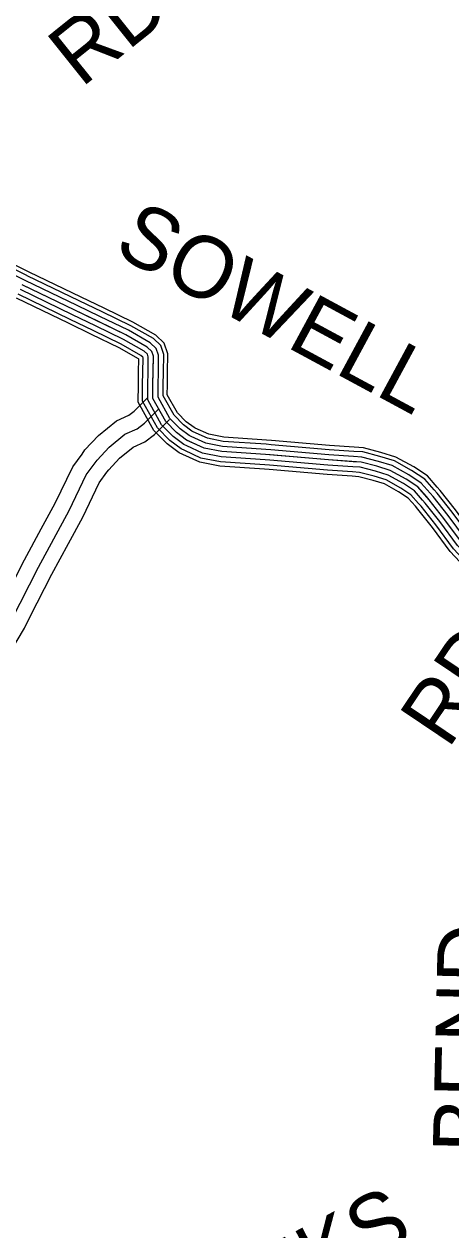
# Model space of a CAD drawing. Extents: x 1551132 to 1791609, y 378168 to 563823.
# Drawn here: x 1703163 to 1705726, y 451292 to 458529 of the extents above; entities that cross this region are included whole.
import ezdxf

# ---------------------------------------------------------------- set-up
doc = ezdxf.new("R2010")
doc.units = 0
for name, color, linetype in [('DESIGN - ROW - Right-of-Way and Easement Labels', 7, 'Continuous'), ('SURVEY - CONTOURS - Index with Text', 7, 'Continuous'), ('SURVEY - PROPERTY - Owners', 7, 'Continuous')]:
    doc.layers.add(name, color=color, linetype=linetype)

msp = doc.modelspace()

# ---------------------------------------------------------------- linework, layer by layer
at = {"layer": 'SURVEY - CONTOURS - Index with Text'}
for points in [[(1703192.919, 457041.233), (1703190.552, 457042.375), (1702792.012, 457240.055), (1702740.479, 457262.339)], [(1703168.669, 456991.065), (1703166.053, 456992.332), (1702768.562, 457189.495), (1702718.363, 457211.196)], [(1703182.161, 457018.975), (1703179.686, 457020.175), (1702781.612, 457217.63), (1702730.671, 457239.655)], [(1703643.075, 456823.811), (1703505.278, 456890.296), (1703192.885, 457041.25)], [(1705789.707, 455419.017), (1705684.56, 455561.904), (1705595.228, 455674.657), (1705527.68, 455751.201), (1705457.94, 455797.727), (1705362.234, 455850.428), (1705282.361, 455874.987), (1705186.488, 455899.646), (1704990.509, 455912.955), (1704612.585, 455945.472), (1704350.616, 455963.214), (1704244.71, 455983.94), (1704138.979, 456032.699), (1704079.231, 456077.159), (1704013.624, 456143.677), (1703936.459, 456282.381), (1703936.959, 456364.499), (1703940.026, 456536.721), (1703930.193, 456564.821), (1703902.352, 456591.047), (1703774.763, 456663.982), (1703467.579, 456812.203), (1703152.42, 456964.49)], [(1703605.392, 456745.709), (1703467.579, 456812.203), (1703155.161, 456963.165)], [(1703618.859, 456773.627), (1703481.054, 456840.12), (1703168.644, 456991.074)], [(1703632.333, 456801.552), (1703494.537, 456868.037), (1703182.136, 457018.991)], [(1703567.276, 456666.707), (1703429.438, 456733.209), (1703117.004, 456884.179)], [(1703578.451, 456689.866), (1703440.621, 456756.368), (1703128.187, 456907.338)], [(1703591.926, 456717.792), (1703454.104, 456784.285), (1703141.678, 456935.256)], [(1704024.999, 456438.251), (1704027.007, 456550.704), (1704005.049, 456613.439), (1703954.317, 456661.224), (1703815.171, 456740.768), (1703643.058, 456823.811)], [(1703938.301, 456439.793), (1703940.026, 456536.721), (1703930.193, 456564.821), (1703902.352, 456591.047), (1703774.763, 456663.982), (1703605.376, 456745.709)], [(1703969.292, 456439.243), (1703971.117, 456541.721), (1703956.951, 456582.197), (1703920.926, 456616.139), (1703789.205, 456691.433), (1703618.842, 456773.627)], [(1704000.291, 456438.693), (1704002.216, 456546.721), (1703983.717, 456599.581), (1703939.509, 456641.223), (1703803.654, 456718.884), (1703632.317, 456801.552)], [(1703850.603, 456441.351), (1703851.961, 456518.003), (1703849.786, 456520.053), (1703733.889, 456586.305), (1703567.26, 456666.707)], [(1703876.311, 456440.893), (1703877.836, 456526.72), (1703876.669, 456530.062), (1703865.194, 456540.871), (1703745.872, 456609.081), (1703578.434, 456689.866)], [(1703907.31, 456440.343), (1703908.935, 456531.72), (1703903.435, 456547.446), (1703883.777, 456565.955), (1703760.322, 456636.531), (1703591.909, 456717.792)], [(1704116.722, 455946.364), (1704093.947, 455956.872), (1704021.49, 456010.79), (1703942.784, 456090.584), (1703848.603, 456259.872), (1703849.253, 456365.549), (1703850.603, 456441.368)], [(1704127.488, 455969.723), (1704107.155, 455979.098), (1704038.415, 456030.249), (1703963.55, 456106.151), (1703874.361, 456266.472), (1703874.961, 456365.241), (1703876.311, 456440.918)], [(1704140.471, 455997.873), (1704123.063, 456005.899), (1704058.823, 456053.7), (1703988.591, 456124.918), (1703905.41, 456274.422), (1703905.96, 456364.866), (1703907.31, 456440.36)], [(1704153.454, 456026.024), (1704138.979, 456032.699), (1704079.231, 456077.159), (1704013.624, 456143.677), (1703936.459, 456282.381), (1703936.959, 456364.499), (1703938.301, 456439.81)], [(1704166.437, 456054.175), (1704154.896, 456059.5), (1704099.639, 456100.618), (1704038.657, 456162.436), (1703967.509, 456290.339), (1703967.959, 456364.133), (1703969.292, 456439.26)], [(1704179.42, 456082.326), (1704170.804, 456086.301), (1704120.047, 456124.068), (1704063.698, 456181.203), (1703998.558, 456298.289), (1703998.958, 456363.758), (1704000.291, 456438.701)], [(1704189.77, 456104.776), (1704183.495, 456107.668), (1704136.313, 456142.777), (1704083.656, 456196.162), (1704023.307, 456304.631), (1704023.666, 456363.466), (1704024.999, 456438.268)], [(1704648.892, 456029.391), (1704619.226, 456031.941), (1704361.916, 456049.366), (1704271.576, 456067.05), (1704189.753, 456104.784)], [(1704641.468, 455942.989), (1704612.585, 455945.472), (1704350.616, 455963.214), (1704244.71, 455983.94), (1704153.437, 456026.032)], [(1704644.126, 455973.873), (1704614.96, 455976.381), (1704354.658, 455994.015), (1704254.31, 456013.649), (1704166.42, 456054.183)], [(1704646.776, 456004.765), (1704617.335, 456007.29), (1704358.699, 456024.807), (1704263.918, 456043.358), (1704179.403, 456082.334)], [(1705145.681, 455989.332), (1704997.168, 455999.424), (1704648.884, 456029.391)], [(1704633.951, 455855.595), (1704605.86, 455858.012), (1704339.183, 455876.07), (1704217.536, 455899.871), (1704116.705, 455946.372)], [(1704636.159, 455881.212), (1704607.835, 455883.654), (1704342.533, 455901.621), (1704225.502, 455924.521), (1704127.471, 455969.731)], [(1704638.809, 455912.105), (1704610.21, 455914.563), (1704346.574, 455932.413), (1704235.11, 455954.231), (1704140.454, 455997.882)], [(1705139.806, 455902.813), (1704990.509, 455912.955), (1704641.451, 455942.989)], [(1705141.906, 455933.739), (1704992.893, 455943.864), (1704644.109, 455973.873)], [(1705144.006, 455964.673), (1704995.268, 455974.773), (1704646.767, 456004.765)], [(1705625.469, 455734.084), (1705568.812, 455798.294), (1705490.156, 455850.77), (1705386.55, 455907.822), (1705299.202, 455934.672), (1705196.396, 455961.114), (1705143.997, 455964.681)], [(1705644.002, 455750.434), (1705585.212, 455817.061), (1705502.997, 455871.912), (1705396.241, 455930.697), (1705305.919, 455958.473), (1705200.346, 455985.623), (1705145.672, 455989.34)], [(1705135.606, 455840.953), (1704985.751, 455851.137), (1704636.134, 455881.212)], [(1705137.706, 455871.887), (1704988.126, 455882.046), (1704638.793, 455912.105)], [(1705555.746, 455672.549), (1705507.114, 455727.659), (1705441.832, 455771.21), (1705350.076, 455821.736), (1705273.944, 455845.145), (1705181.538, 455868.912), (1705137.689, 455871.895)], [(1705578.987, 455693.058), (1705527.68, 455751.201), (1705457.94, 455797.727), (1705362.234, 455850.428), (1705282.361, 455874.987), (1705186.488, 455899.646), (1705139.789, 455902.821)], [(1705602.228, 455713.567), (1705548.246, 455774.743), (1705474.048, 455824.244), (1705374.392, 455879.121), (1705290.777, 455904.83), (1705191.438, 455930.38), (1705141.889, 455933.747)], [(1705133.864, 455815.294), (1704983.776, 455825.494), (1704633.934, 455855.595)], [(1705513.222, 455635.014), (1705469.481, 455684.582), (1705412.366, 455722.683), (1705327.826, 455769.235), (1705258.536, 455790.543), (1705172.472, 455812.677), (1705133.839, 455815.302)], [(1705532.505, 455652.032), (1705486.548, 455704.108), (1705425.724, 455744.684), (1705337.918, 455793.035), (1705265.519, 455815.302), (1705176.58, 455838.178), (1705135.581, 455840.961)], [(1705938.67, 455355.432), (1705914.421, 455376.9), (1705837.431, 455458.777), (1705733.842, 455599.547), (1705642.802, 455714.45), (1705625.469, 455734.092)], [(1705955.053, 455373.933), (1705931.645, 455394.658), (1705856.455, 455474.619), (1705753.483, 455614.547), (1705661.768, 455730.309), (1705644.002, 455750.451)], [(1705856.472, 455262.58), (1705827.973, 455287.814), (1705741.983, 455379.258), (1705635.277, 455524.262), (1705547.654, 455634.864), (1705532.488, 455652.057)], [(1705877.022, 455285.797), (1705849.589, 455310.089), (1705765.849, 455399.142), (1705659.918, 455543.087), (1705571.437, 455654.765), (1705555.738, 455672.565)], [(1705897.571, 455309.006), (1705871.197, 455332.357), (1705789.707, 455419.017), (1705684.56, 455561.904), (1705595.228, 455674.657), (1705578.979, 455693.074)], [(1705918.121, 455332.215), (1705892.805, 455354.624), (1705813.565, 455438.893), (1705709.201, 455580.721), (1705619.019, 455694.549), (1705602.22, 455713.583)], [(1705839.431, 455243.329), (1705810.048, 455269.338), (1705722.192, 455362.774), (1705614.836, 455508.653), (1705527.922, 455618.364), (1705513.205, 455635.039)]]:
    msp.add_lwpolyline(points, dxfattribs=at)
at = {"layer": 'SURVEY - PROPERTY - Owners'}
for points in [[(1703033.613, 455053.99), (1703165.527, 455314.347), (1703266.566, 455499.585), (1703350.531, 455653.547), (1703455.362, 455872.011), (1703510.936, 455948.497), (1703528.827, 455973.114), (1703610, 456059.266), (1703718.864, 456147.702), (1703792.663, 456181.595), (1703823.645, 456205.029), (1703898.635, 456279.781), (1703904.96, 456286.081)], [(1703085.679, 454948.129), (1703248.992, 455270.454), (1703434.479, 455610.546), (1703536.668, 455823.502), (1703601.567, 455912.813), (1703674.324, 455990.031), (1703769.055, 456066.992), (1703841.345, 456100.193), (1703885.652, 456133.702), (1703971.542, 456219.321)], [(1703071.071, 454745.582), (1703165.235, 454904.453), (1703198.634, 454970.371), (1703329.281, 455228.228), (1703428.971, 455410.999), (1703515.235, 455569.179), (1703614.883, 455776.834), (1703660.582, 455839.727), (1703671.54, 455854.803), (1703736.197, 455923.43), (1703817.337, 455989.348), (1703888.177, 456021.882), (1703945.301, 456065.083), (1704029.257, 456148.769), (1704035.599, 456155.094)]]:
    msp.add_lwpolyline(points, dxfattribs=at)

# ---------------------------------------------------------------- texts
at = {"layer": 'DESIGN - ROW - Right-of-Way and Easement Labels'}
for s, height, rotation, p in [('RD.', 369.9986, 38.6942389, (1703506.315, 458142.951)), ('SOWELL', 369.9953, 331.629425, (1703690.315, 457157.428)), ('RD.', 370.0041, 56.0730472, (1705709.767, 454172.66)), ('BEND', 370.0097, 88.6676167, (1705987.176, 451751.305)), ('CHEEKS', 369.9953, 27.2424944, (1703704.779, 450307.625))]:
    msp.add_text(s, height=height, rotation=rotation, dxfattribs=at).set_placement(p)

doc.saveas('drawing.dxf')
